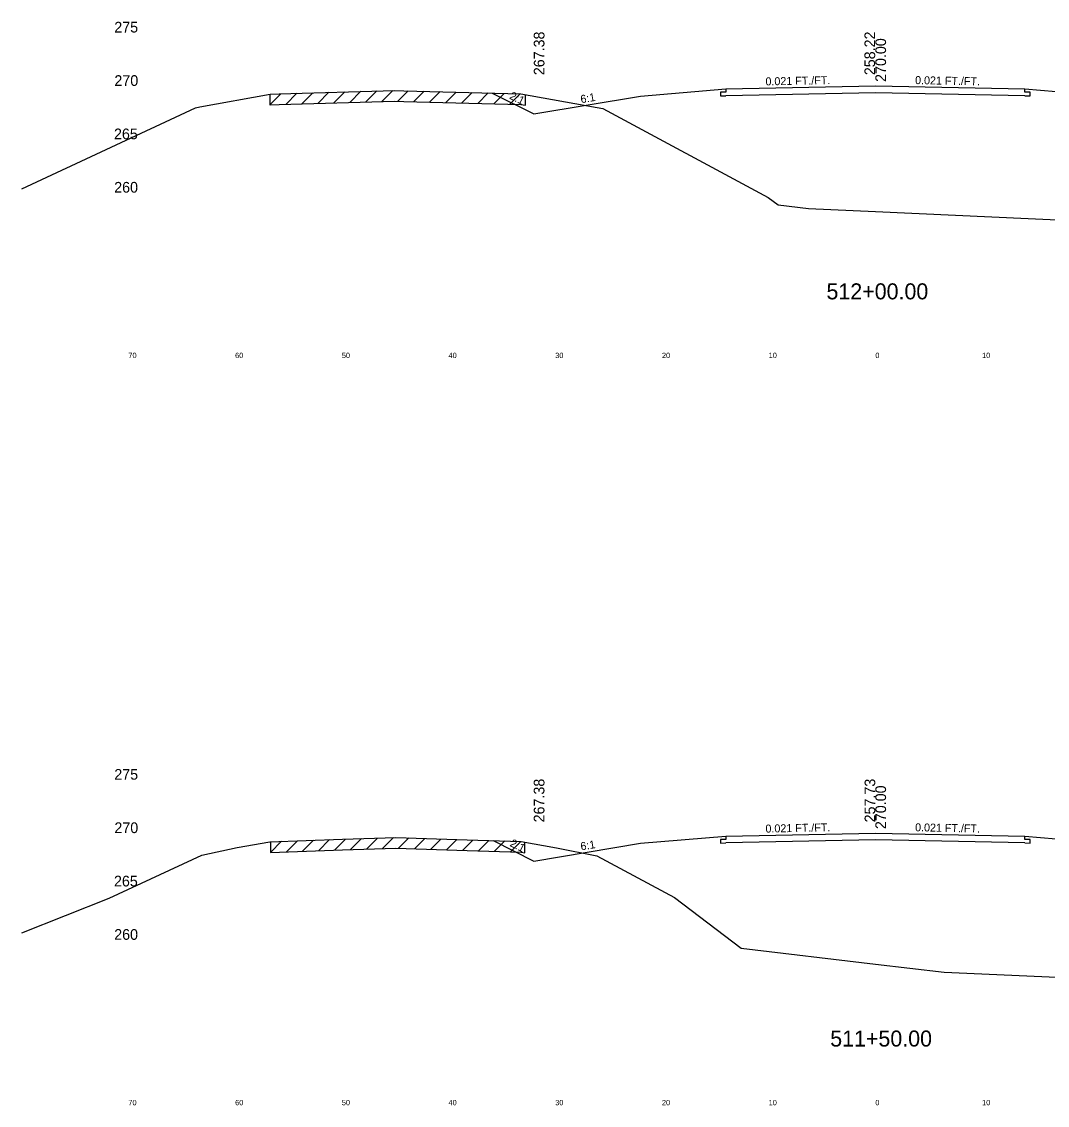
# Model space of a CAD drawing. Extents: x 1000 to 1162, y 999 to 8520.
# Drawn here: x 1000 to 1096.1, y 2884.5 to 2986 of the extents above; entities that cross this region are included whole.
import ezdxf

# ---------------------------------------------------------------- set-up
doc = ezdxf.new("R2010")
doc.units = 0
for name, color, linetype in [('Level 10', 7, 'Continuous'), ('Level 11', 7, 'Continuous'), ('Level 12', 7, 'Continuous'), ('Level 3', 7, 'Continuous'), ('Level 32', 7, 'Continuous'), ('Level 33', 7, 'Continuous'), ('Level 56', 7, 'Continuous'), ('Level 59', 7, 'Continuous'), ('Level 6', 7, 'Continuous'), ('Level 60', 7, 'Continuous'), ('Level 61', 7, 'Continuous'), ('Level 7', 7, 'Continuous')]:
    doc.layers.add(name, color=color, linetype=linetype)

msp = doc.modelspace()

# ---------------------------------------------------------------- linework, layer by layer
at = {"layer": 'Level 11'}
for p, q in [((1066, 2979.71), (1066, 2979.41)), ((1094, 2979.41), (1094, 2979.71)), ((1066, 2979.41), (1065.5, 2979.4)), ((1065.5, 2979.4), (1065.5, 2979.06)), ((1065.5, 2979.06), (1066, 2979.07)), ((1094.5, 2979.4), (1094, 2979.41)), ((1094, 2979.07), (1094.5, 2979.06)), ((1094.5, 2979.06), (1094.5, 2979.4)), ((1066, 2909.71), (1066, 2909.41)), ((1094, 2909.41), (1094, 2909.71)), ((1066, 2909.41), (1065.5, 2909.4)), ((1065.5, 2909.4), (1065.5, 2909.06)), ((1065.5, 2909.06), (1066, 2909.07)), ((1094.5, 2909.4), (1094, 2909.41)), ((1094, 2909.07), (1094.5, 2909.06)), ((1094.5, 2909.06), (1094.5, 2909.4))]:
    msp.add_line(p, q, dxfattribs=at)
at = {"layer": 'Level 12'}
for p, q in [((1080, 2979.36), (1066, 2979.07)), ((1094, 2979.07), (1080, 2979.36)), ((1080, 2909.36), (1066, 2909.07)), ((1094, 2909.07), (1080, 2909.36))]:
    msp.add_line(p, q, dxfattribs=at)
at = {"layer": 'Level 59'}
for p, q in [((1066, 2979.71), (1080, 2980)), ((1080, 2980), (1094, 2979.71)), ((1066, 2909.71), (1080, 2910)), ((1080, 2910), (1094, 2909.71))]:
    msp.add_line(p, q, dxfattribs=at)
at = {"layer": 'Level 6'}
for p, q in [((1058, 2979.04), (1066, 2979.71)), ((1094, 2979.71), (1102, 2979.04)), ((1058, 2909.04), (1066, 2909.71)), ((1094, 2909.71), (1102, 2909.04))]:
    msp.add_line(p, q, dxfattribs=at)
at = {"layer": 'Level 60'}
for p, q in [((1016.69, 2978.03), (1023.28, 2979.23)), ((1023.28, 2979.23), (1024.12, 2979.26)), ((1024.12, 2979.26), (1034.96, 2979.58)), ((1034.96, 2979.58), (1035.8, 2979.55)), ((1035.8, 2979.55), (1046.79, 2979.25)), ((1046.79, 2979.25), (1053.93, 2977.97)), ((1000, 2970.37), (1016.29, 2977.95)), ((1016.29, 2977.95), (1016.69, 2978.03)), ((1053.93, 2977.97), (1054.45, 2977.87)), ((1054.45, 2977.87), (1069.97, 2969.55)), ((1069.97, 2969.55), (1070.9, 2968.84)), ((1070.9, 2968.84), (1073.74, 2968.5)), ((1073.74, 2968.5), (1080, 2968.22)), ((1080, 2968.22), (1117.49, 2966.54)), ((1016.87, 2907.93), (1020.21, 2908.64)), ((1020.21, 2908.64), (1023.25, 2909.19)), ((1023.25, 2909.19), (1030.07, 2909.44)), ((1030.07, 2909.44), (1035.06, 2909.59)), ((1035.06, 2909.59), (1041.74, 2909.36)), ((1041.74, 2909.36), (1046.81, 2909.22)), ((1046.81, 2909.22), (1050.11, 2908.63)), ((1050.11, 2908.63), (1053.9, 2907.86)), ((1008.2, 2903.9), (1016.87, 2907.93)), ((1053.9, 2907.86), (1061.17, 2903.97)), ((1000, 2900.65), (1008.2, 2903.9)), ((1061.17, 2903.97), (1067.44, 2899.21)), ((1067.44, 2899.21), (1080, 2897.73)), ((1080, 2897.73), (1086.46, 2896.96)), ((1086.46, 2896.96), (1108.79, 2895.96))]:
    msp.add_line(p, q, dxfattribs=at)
at = {"layer": 'Level 61'}
for p, q in [((1024.3, 2979.26), (1023.26, 2978.22)), ((1023.26, 2979.22), (1023.26, 2978.22)), ((1025.79, 2979.31), (1024.76, 2978.27)), ((1027.29, 2979.35), (1026.26, 2978.32)), ((1028.79, 2979.4), (1027.76, 2978.36)), ((1030.29, 2979.44), (1029.26, 2978.41)), ((1031.79, 2979.49), (1030.76, 2978.45)), ((1033.29, 2979.53), (1032.26, 2978.5)), ((1034.79, 2979.58), (1033.76, 2978.54)), ((1036.23, 2979.54), (1035.26, 2978.57)), ((1037.73, 2979.5), (1036.76, 2978.53)), ((1039.23, 2979.46), (1038.26, 2978.49)), ((1040.73, 2979.42), (1039.76, 2978.45)), ((1042.23, 2979.38), (1041.26, 2978.4)), ((1043.73, 2979.34), (1042.76, 2978.36)), ((1045.23, 2979.3), (1044.26, 2978.32)), ((1046.73, 2979.26), (1045.76, 2978.28)), ((1047.22, 2978.18), (1047.22, 2979.18)), ((1023.26, 2978.22), (1023.28, 2978.23)), ((1023.28, 2978.23), (1024.12, 2978.26)), ((1024.12, 2978.26), (1034.96, 2978.58)), ((1034.96, 2978.58), (1035.8, 2978.55)), ((1035.8, 2978.55), (1046.79, 2978.25)), ((1046.79, 2978.25), (1047.22, 2978.18)), ((1024.36, 2909.23), (1023.32, 2908.19)), ((1023.32, 2909.19), (1023.32, 2908.19)), ((1025.86, 2909.28), (1024.82, 2908.25)), ((1027.36, 2909.34), (1026.32, 2908.3)), ((1028.86, 2909.39), (1027.82, 2908.35)), ((1030.36, 2909.44), (1029.32, 2908.41)), ((1031.85, 2909.49), (1030.82, 2908.46)), ((1033.35, 2909.53), (1032.32, 2908.5)), ((1034.85, 2909.58), (1033.82, 2908.55)), ((1036.29, 2909.54), (1035.32, 2908.58)), ((1037.79, 2909.49), (1036.82, 2908.53)), ((1039.29, 2909.44), (1038.32, 2908.47)), ((1040.79, 2909.39), (1039.82, 2908.42)), ((1042.29, 2909.34), (1041.32, 2908.37)), ((1043.79, 2909.3), (1042.82, 2908.33)), ((1045.29, 2909.26), (1044.32, 2908.29)), ((1046.79, 2909.22), (1045.82, 2908.25)), ((1047.15, 2908.16), (1047.15, 2909.16)), ((1023.32, 2908.19), (1030.07, 2908.44)), ((1030.07, 2908.44), (1035.06, 2908.59)), ((1035.06, 2908.59), (1041.74, 2908.36)), ((1041.74, 2908.36), (1046.81, 2908.22)), ((1046.81, 2908.22), (1047.15, 2908.16))]:
    msp.add_line(p, q, dxfattribs=at)
at = {"layer": 'Level 7'}
for p, q in [((1044.1, 2979.33), (1048, 2977.38)), ((1048, 2977.38), (1058, 2979.04)), ((1044.17, 2909.29), (1048, 2907.38)), ((1048, 2907.38), (1058, 2909.04))]:
    msp.add_line(p, q, dxfattribs=at)

# ---------------------------------------------------------------- texts
at = {"layer": 'Level 10'}
for s, p in [('258.22', (1079.98, 2981)), ('257.73', (1079.99, 2911))]:
    msp.add_text(s, height=1, rotation=90, dxfattribs=at).set_placement(p)
at = {"layer": 'Level 11'}
for s, p in [(' 275', (1008.31, 2985)), (' 270', (1008.32, 2980)), (' 265', (1008.28, 2975)), (' 260', (1008.3, 2970)), (' 275', (1008.31, 2915)), (' 270', (1008.32, 2910)), (' 265', (1008.28, 2905)), (' 260', (1008.3, 2900))]:
    msp.add_text(s, height=1, dxfattribs=at).set_placement(p)
at = {"layer": 'Level 3'}
for s, p in [('512+00.00', (1075.42, 2960)), ('511+50.00', (1075.77, 2890))]:
    msp.add_text(s, height=1.5, dxfattribs=at).set_placement(p)
at = {"layer": 'Level 32'}
for s, rotation, p in [('0.021 FT./FT.', 1.1916, (1069.71, 2980.04)), ('0.021 FT./FT.', 358.8084, (1083.72, 2980.17)), ('2:1', 333.435, (1045.65, 2978.83)), ('6:1', 9.4623, (1052.43, 2978.37)), ('0.021 FT./FT.', 1.1916, (1069.71, 2910.04)), ('0.021 FT./FT.', 358.8084, (1083.72, 2910.17)), ('2:1', 333.435, (1045.69, 2908.81)), ('6:1', 9.4623, (1052.43, 2908.37))]:
    msp.add_text(s, height=0.75, rotation=rotation, dxfattribs=at).set_placement(p)
at = {"layer": 'Level 33'}
for p in [(1048.99, 2981), (1048.99, 2911)]:
    msp.add_text('267.38', height=1, rotation=90, dxfattribs=at).set_placement(p)
at = {"layer": 'Level 56'}
for s, p in [('70', (1010, 2954.5)), ('60', (1020, 2954.5)), ('50', (1030, 2954.5)), ('40', (1040, 2954.5)), ('30', (1050, 2954.5)), ('20', (1060, 2954.5)), ('10', (1070, 2954.5)), ('0', (1080, 2954.5)), ('10', (1090, 2954.5)), ('70', (1010, 2884.5)), ('60', (1020, 2884.5)), ('50', (1030, 2884.5)), ('40', (1040, 2884.5)), ('30', (1050, 2884.5)), ('20', (1060, 2884.5)), ('10', (1070, 2884.5)), ('0', (1080, 2884.5)), ('10', (1090, 2884.5))]:
    msp.add_text(s, height=0.5, dxfattribs=at).set_placement(p)
at = {"layer": 'Level 59'}
for p in [(1081, 2980), (1081, 2910)]:
    msp.add_text(' 270.00', height=1, rotation=90, dxfattribs=at).set_placement(p)

doc.saveas('drawing.dxf')
